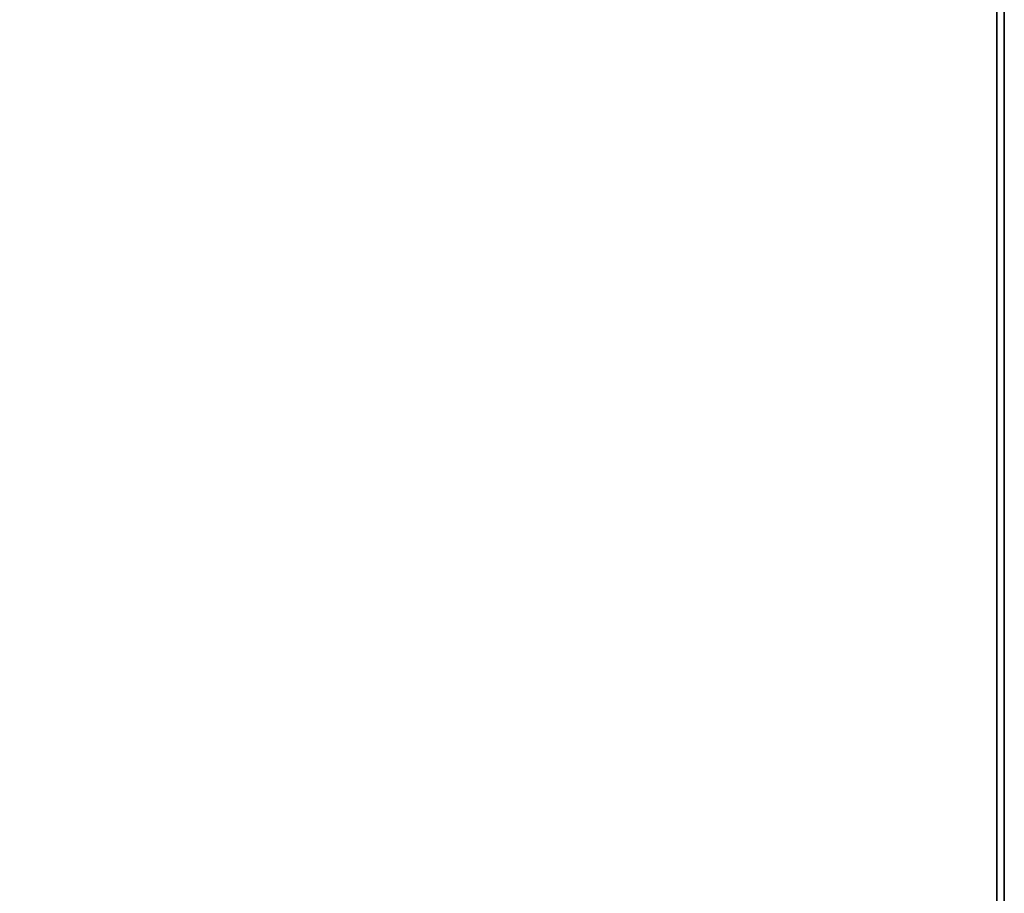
# Model space of a CAD drawing. Extents: x -4.6 to 19, y -2.8 to 19.
# Tile 650 of 656: x 17.7 to 19, y 1.9 to 3.1. Entities that reach past the tile are written whole.
import ezdxf

# ---------------------------------------------------------------- set-up
doc = ezdxf.new("R2010")
doc.units = 0

# ---------------------------------------------------------------- blocks, each defined once
blk = doc.blocks.new('Box-436e6c86-89a7-47a3-93a9-c60e91ef2461')
at = {"color": 253, "linetype": 'Continuous', "true_color": 0xa0a0a0, "transparency": 33554687}
mesh = blk.add_polyface(dxfattribs=at)
corners = [(14.36, 0, 23.99), (19, 0, 23.99), (19, 19, 23.99), (14.36, 19, 23.99), (14.36, 0, 24), (19, 0, 24), (19, 19, 24), (14.36, 19, 24)]
mesh.append_faces([[corners[k] for k in face] for face in [(0, 1, 2, 3), (4, 5, 6, 7), (0, 1, 5, 4), (1, 2, 6, 5), (2, 3, 7, 6), (3, 0, 4, 7)]], dxfattribs={"color": 253})
blk = doc.blocks.new('Box-ffc3d79a-56d6-4c6d-b5a2-22fde9b56953')
at = {"color": 253, "linetype": 'Continuous', "true_color": 0xa0a0a0, "transparency": 33554687}
mesh = blk.add_polyface(dxfattribs=at)
corners = [(0, 0), (19, 0), (19, 19), (0, 19), (0, 0, 0.01), (19, 0, 0.01), (19, 19, 0.01), (0, 19, 0.01)]
mesh.append_faces([[corners[k] for k in face] for face in [(0, 1, 2, 3), (4, 5, 6, 7), (0, 1, 5, 4), (1, 2, 6, 5), (2, 3, 7, 6), (3, 0, 4, 7)]], dxfattribs={"color": 253})
blk = doc.blocks.new('Box-9b4aca67-b319-4255-b180-de04058781ba')
at = {"color": 253, "linetype": 'Continuous', "true_color": 0xa0a0a0, "transparency": 33554687}
mesh = blk.add_polyface(dxfattribs=at)
corners = [(0, 0), (0.01, 0), (0.01, 19), (0, 19), (0, 0, 24), (0.01, 0, 24), (0.01, 19, 24), (0, 19, 24)]
mesh.append_faces([[corners[k] for k in face] for face in [(0, 1, 2, 3), (4, 5, 6, 7), (0, 1, 5, 4), (1, 2, 6, 5), (2, 3, 7, 6), (3, 0, 4, 7)]], dxfattribs={"color": 253})
blk = doc.blocks.new('UpwardOpening-61d97512-b16a-4f8e-9792-fb037d938789')
at = {"linetype": 'Continuous', "transparency": 33554687}
blk.add_blockref('Box-436e6c86-89a7-47a3-93a9-c60e91ef2461', (0, 0), dxfattribs=at)
blk = doc.blocks.new('62d7febe-c63d-4486-9a93-c2f298c2fa0c')
at = {"linetype": 'Continuous', "transparency": 33554687}
for name, p in [('Box-ffc3d79a-56d6-4c6d-b5a2-22fde9b56953', (0, 0)), ('UpwardOpening-61d97512-b16a-4f8e-9792-fb037d938789', (0, 0)), ('Box-436e6c86-89a7-47a3-93a9-c60e91ef2461', (0, 0)), ('Box-9b4aca67-b319-4255-b180-de04058781ba', (18.99, 0))]:
    blk.add_blockref(name, p, dxfattribs=at)
blk = doc.blocks.new('55ce4497-dcba-4934-80cc-850d4415ff66')
at = {"linetype": 'Continuous', "transparency": 33554687}
blk.add_blockref('62d7febe-c63d-4486-9a93-c2f298c2fa0c', (0, 0), dxfattribs=at)

msp = doc.modelspace()

# ---------------------------------------------------------------- block references
at = {"transparency": 33554687}
msp.add_blockref('55ce4497-dcba-4934-80cc-850d4415ff66', (0, 0), dxfattribs=at)

doc.saveas('drawing.dxf')
